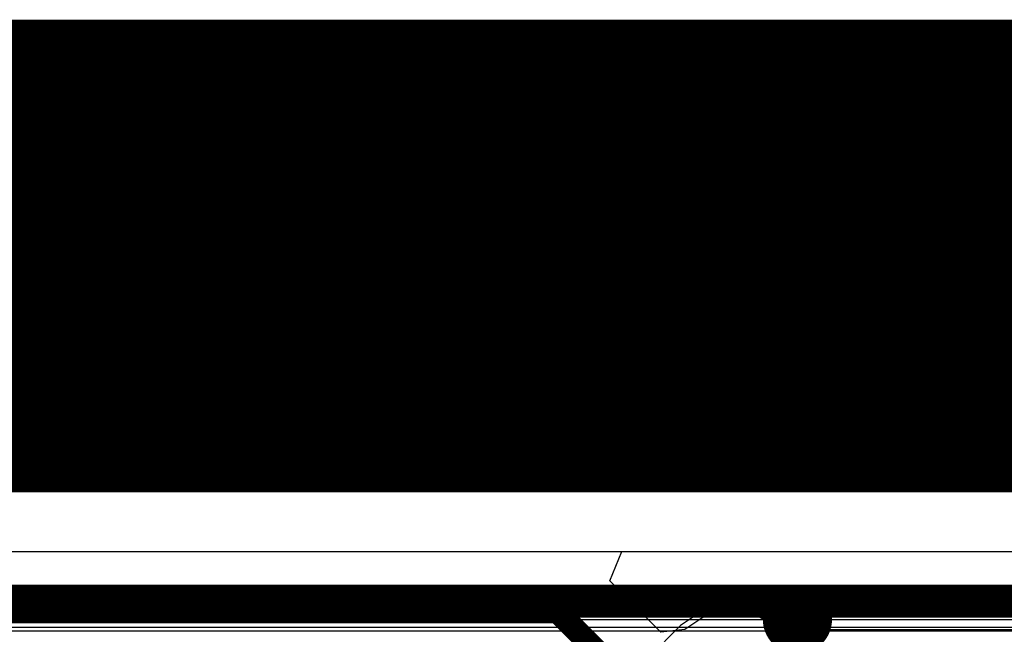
# Model space of a CAD drawing. Header units: millimetres. Extents: x -2 to 68, y -2 to 27.4.
# Tile 548 of 594: x 47.4 to 51.7, y 24.7 to 27.4. Entities that reach past the tile are written whole.
import ezdxf

# ---------------------------------------------------------------- set-up
doc = ezdxf.new("R2010")
doc.units = ezdxf.units.MM
for name, color, linetype in [('BottomLayer', 5, 'Continuous'), ('DrillGuide', 244, 'Continuous'), ('Mechanical3', 76, 'Continuous'), ('Mechanical4', 56, 'Continuous'), ('MidLayer1', 16, 'Continuous'), ('MidLayer2', 76, 'Continuous'), ('MidLayer3', 90, 'Continuous'), ('MidLayer4', 156, 'Continuous'), ('MidLayer5', 130, 'Continuous'), ('MidLayer6', 216, 'Continuous'), ('MidLayer7', 6, 'Continuous'), ('MidLayer8', 54, 'Continuous'), ('MultiLayer', 9, 'Continuous'), ('TopLayer', 1, 'Continuous'), ('ViaHoleLayer', 16, 'Continuous')]:
    doc.layers.add(name, color=color, linetype=linetype)

msp = doc.modelspace()

# ---------------------------------------------------------------- linework, layer by layer
at = {"layer": 'BottomLayer'}
msp.add_line((43.1427, 25.0941), (62.4912, 25.0941), dxfattribs=at)
at = {"layer": 'BottomLayer', "const_width": 0.15}
msp.add_lwpolyline([(50.725, 24.8, 1), (50.875, 24.8, 1)], format="xyb", close=True, dxfattribs=at)
at = {"layer": 'DrillGuide', "const_width": 0.05}
msp.add_lwpolyline([(50.775, 24.8, 1), (50.825, 24.8, 1)], format="xyb", close=True, dxfattribs=at)
at = {"layer": 'Mechanical3', "const_width": 2}
msp.add_lwpolyline([(34.4829, 26.399), (57, 26.399)], dxfattribs=at)
at = {"layer": 'Mechanical4', "const_width": 0.1}
msp.add_lwpolyline([(1.905, 25.4), (64.008, 25.4)], dxfattribs=at)
at = {"layer": 'MidLayer1'}
for p, q in [((37.3388, 25.0941), (60.5031, 25.0941)), ((50.3847, 24.8342), (50.2937, 24.7734)), ((50.492, 24.8555), (50.3847, 24.8342)), ((50.5993, 24.8342), (50.492, 24.8555)), ((50.6903, 24.7734), (50.5993, 24.8342)), ((50.2937, 24.7734), (50.1267, 24.6064)), ((50.751, 24.6824), (50.6903, 24.7734))]:
    msp.add_line(p, q, dxfattribs=at)
at = {"layer": 'MidLayer2', "const_width": 0.1}
msp.add_lwpolyline([(41.8063, 24.858), (60.4893, 24.858)], dxfattribs=at)
at = {"layer": 'MidLayer3', "const_width": 0.1}
msp.add_lwpolyline([(37.95, 24.9), (54.0814, 24.9)], dxfattribs=at)
at = {"layer": 'MidLayer4'}
msp.add_line((37.3388, 25.0941), (60.5031, 25.0941), dxfattribs=at)
at = {"layer": 'MidLayer4', "const_width": 0.15}
msp.add_lwpolyline([(50.725, 24.8, 1), (50.875, 24.8, 1)], format="xyb", close=True, dxfattribs=at)
at = {"layer": 'MidLayer5', "const_width": 0.1}
msp.add_lwpolyline([(43.2982, 24.8651), (55.5891, 24.8651)], dxfattribs=at)
at = {"layer": 'MidLayer6'}
msp.add_line((42.4063, 25.0941), (60.5031, 25.0941), dxfattribs=at)
at = {"layer": 'MidLayer7'}
for p, q in [((54.1, 25.75), (38.05, 25.75)), ((41.85, 24.8), (54.1, 24.8)), ((42, 24.75), (54, 24.75))]:
    msp.add_line(p, q, dxfattribs=at)
at = {"layer": 'MidLayer8'}
for p, q in [((37.3388, 25.0941), (60.5031, 25.0941)), ((54.3546, 24.7643), (42.4679, 24.7643))]:
    msp.add_line(p, q, dxfattribs=at)
at = {"layer": 'MultiLayer', "const_width": 0.15}
msp.add_lwpolyline([(50.725, 24.8, 1), (50.875, 24.8, 1)], format="xyb", close=True, dxfattribs=at)
at = {"layer": 'TopLayer'}
for p, q in [((49.987, 24.9671), (50.0396, 25.0941)), ((50.0396, 25.0941), (62.4912, 25.0941)), ((50.2089, 24.7452), (49.987, 24.9671)), ((50.492, 24.83), (50.3944, 24.8106)), ((50.5461, 24.83), (50.492, 24.83)), ((50.6437, 24.8106), (50.5461, 24.83)), ((50.3944, 24.8106), (50.3118, 24.7554)), ((50.7263, 24.7554), (50.6437, 24.8106)), ((50.3118, 24.7554), (50.2089, 24.7452)), ((50.7277, 24.7541), (50.7263, 24.7554)), ((55.9218, 24.7541), (50.7277, 24.7541))]:
    msp.add_line(p, q, dxfattribs=at)
at = {"layer": 'TopLayer', "const_width": 0.1}
for points in [[(45.0675, 24.8325), (49.7611, 24.8325)], [(49.7611, 24.8325), (50.3185, 24.2751)]]:
    msp.add_lwpolyline(points, dxfattribs=at)
at = {"layer": 'TopLayer', "const_width": 0.05}
msp.add_lwpolyline([(49.7361, 24.8325, 1), (49.7861, 24.8325, 1)], format="xyb", close=True, dxfattribs=at)
msp.add_lwpolyline([(49.7361, 24.8325, 1), (49.7861, 24.8325, 1)], format="xyb", close=True, dxfattribs=at)
at = {"layer": 'ViaHoleLayer', "const_width": 0.05}
msp.add_lwpolyline([(50.775, 24.8, 1), (50.825, 24.8, 1)], format="xyb", close=True, dxfattribs=at)

doc.saveas('drawing.dxf')
